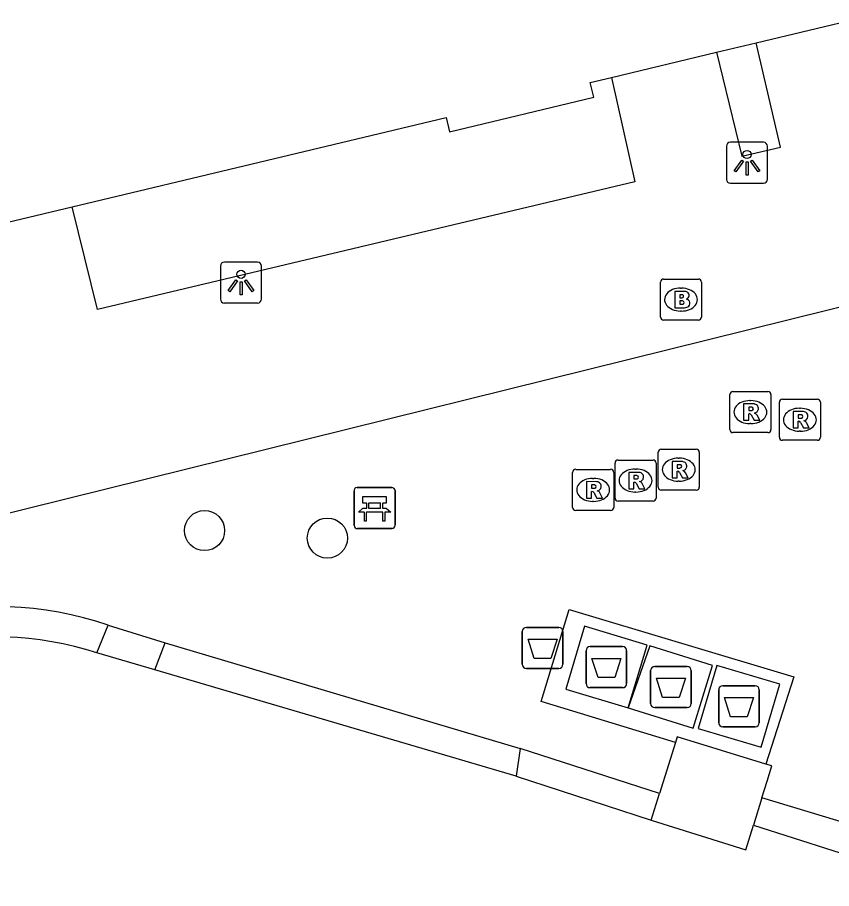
# Model space of a CAD drawing. Extents: x 160676 to 161153, y 383244 to 383713.
# Drawn here: x 161075.23 to 161095.07, y 383474.41 to 383495.63 of the extents above; entities that cross this region are included whole.
import ezdxf

# ---------------------------------------------------------------- set-up
doc = ezdxf.new("R2010")
doc.units = 0
for name, color, linetype in [('IMGEO_Afval_apart_plaats', 7, 'Continuous'), ('IMGEO_Afvalbak', 7, 'Continuous'), ('IMGEO_Bank', 7, 'Continuous'), ('IMGEO_Boom', 7, 'Continuous'), ('IMGEO_Brandkraan', 7, 'Continuous'), ('IMGEO_Haag', 7, 'Continuous'), ('IMGEO_Lichtpunt', 7, 'Continuous'), ('IMGEO_Pand', 7, 'Continuous'), ('IMGEO_Rijbaan_lokaal_open', 7, 'Continuous'), ('IMGEO_Rioolput', 7, 'Continuous'), ('IMGEO_Voetpad_gesloten', 7, 'Continuous'), ('IMGEO_Voetpad_open', 7, 'Continuous')]:
    doc.layers.add(name, color=color, linetype=linetype)

msp = doc.modelspace()

# ---------------------------------------------------------------- linework, layer by layer
at = {"layer": 'IMGEO_Afval_apart_plaats'}
for p, q in [((161089.082, 383479.408), (161089.082, 383480.208)), ((161089.082, 383480.208), (161089.082, 383479.408)), ((161089.182, 383480.308), (161089.972, 383480.308)), ((161089.972, 383480.308), (161089.182, 383480.308)), ((161090.072, 383480.208), (161090.072, 383479.408)), ((161090.072, 383479.408), (161090.072, 383480.208)), ((161090.755, 383479.823), (161091.545, 383479.823)), ((161091.545, 383479.823), (161090.755, 383479.823)), ((161090.655, 383478.923), (161090.655, 383479.723)), ((161090.655, 383479.723), (161090.655, 383478.923)), ((161091.645, 383479.723), (161091.645, 383478.923)), ((161091.645, 383478.923), (161091.645, 383479.723)), ((161092.414, 383479.354), (161093.204, 383479.354)), ((161093.204, 383479.354), (161092.414, 383479.354)), ((161089.972, 383479.308), (161089.182, 383479.308)), ((161089.182, 383479.308), (161089.972, 383479.308)), ((161092.314, 383478.454), (161092.314, 383479.254)), ((161092.314, 383479.254), (161092.314, 383478.454)), ((161093.304, 383479.254), (161093.304, 383478.454)), ((161093.304, 383478.454), (161093.304, 383479.254)), ((161091.545, 383478.823), (161090.755, 383478.823)), ((161090.755, 383478.823), (161091.545, 383478.823)), ((161093.204, 383478.354), (161092.414, 383478.354)), ((161092.414, 383478.354), (161093.204, 383478.354))]:
    msp.add_line(p, q, dxfattribs=at)
for points in [[(161089.225, 383480.022), (161089.929, 383480.022), (161089.78, 383479.552), (161089.374, 383479.552), (161089.225, 383480.022)], [(161090.798, 383479.537), (161091.502, 383479.537), (161091.353, 383479.067), (161090.947, 383479.067), (161090.798, 383479.537)], [(161092.457, 383479.068), (161093.161, 383479.068), (161093.012, 383478.598), (161092.606, 383478.598), (161092.457, 383479.068)]]:
    msp.add_lwpolyline(points, dxfattribs=at)
for centre, start, end in [((161089.182, 383480.208), 90, 180), ((161089.182, 383480.208), 90, 180), ((161089.972, 383480.208), 0, 90), ((161089.972, 383480.208), 360, 90), ((161090.755, 383479.723), 90, 180), ((161090.755, 383479.723), 90, 180), ((161091.545, 383479.723), 0, 90), ((161091.545, 383479.723), 360, 90), ((161089.182, 383479.408), 180, 270), ((161089.182, 383479.408), 180, 270), ((161089.972, 383479.408), 270, 0), ((161089.972, 383479.408), 270, 0), ((161092.414, 383479.254), 90, 180), ((161092.414, 383479.254), 90, 180), ((161093.204, 383479.254), 0, 90), ((161093.204, 383479.254), 360, 90), ((161090.755, 383478.923), 180, 270), ((161090.755, 383478.923), 180, 270), ((161091.545, 383478.923), 270, 0), ((161091.545, 383478.923), 270, 0), ((161092.414, 383478.454), 180, 270), ((161092.414, 383478.454), 180, 270), ((161093.204, 383478.454), 270, 0), ((161093.204, 383478.454), 270, 0)]:
    msp.add_arc(centre, 0.1, start, end, dxfattribs=at)
at = {"layer": 'IMGEO_Afvalbak'}
for p, q in [((161087.529, 383479.877), (161087.529, 383480.677)), ((161087.529, 383480.677), (161087.529, 383479.877)), ((161087.629, 383480.777), (161088.419, 383480.777)), ((161088.419, 383480.777), (161087.629, 383480.777)), ((161088.519, 383480.677), (161088.519, 383479.877)), ((161088.519, 383479.877), (161088.519, 383480.677)), ((161088.419, 383479.777), (161087.629, 383479.777)), ((161087.629, 383479.777), (161088.419, 383479.777))]:
    msp.add_line(p, q, dxfattribs=at)
msp.add_lwpolyline([(161087.672, 383480.491), (161088.376, 383480.491), (161088.227, 383480.021), (161087.821, 383480.021), (161087.672, 383480.491)], dxfattribs=at)
for centre, start, end in [((161087.629, 383480.677), 90, 180), ((161087.629, 383480.677), 90, 180), ((161088.419, 383480.677), 0, 90), ((161088.419, 383480.677), 360, 90), ((161087.629, 383479.877), 180, 270), ((161087.629, 383479.877), 180, 270), ((161088.419, 383479.877), 270, 0), ((161088.419, 383479.877), 270, 0)]:
    msp.add_arc(centre, 0.1, start, end, dxfattribs=at)
at = {"layer": 'IMGEO_Bank'}
for p, q in [((161083.43, 383483.257), (161083.43, 383484.098)), ((161083.43, 383484.098), (161083.43, 383483.257)), ((161083.505, 383484.182), (161084.346, 383484.182)), ((161084.346, 383484.182), (161083.505, 383484.182)), ((161084.43, 383484.107), (161084.43, 383483.266)), ((161084.43, 383483.266), (161084.43, 383484.107)), ((161083.739, 383483.688), (161083.739, 383483.794)), ((161083.783, 383483.794), (161083.783, 383483.688)), ((161084.071, 383483.8), (161083.789, 383483.8)), ((161083.789, 383483.682), (161084.071, 383483.682)), ((161084.077, 383483.688), (161084.077, 383483.794)), ((161084.121, 383483.794), (161084.121, 383483.688)), ((161084.127, 383483.58), (161083.734, 383483.58)), ((161084.355, 383483.182), (161083.514, 383483.182)), ((161083.514, 383483.182), (161084.355, 383483.182))]:
    msp.add_line(p, q, dxfattribs=at)
for points in [[(161083.733, 383483.8), (161083.647, 383483.8), (161083.647, 383483.961), (161084.21, 383483.961), (161084.21, 383483.8), (161084.127, 383483.8)], [(161083.677, 383483.58), (161083.535, 383483.58), (161083.647, 383483.682), (161083.733, 383483.682)], [(161084.127, 383483.682), (161084.21, 383483.682), (161084.322, 383483.58), (161084.183, 383483.58)], [(161083.727, 383483.573), (161083.727, 383483.366), (161083.684, 383483.366), (161083.684, 383483.573)], [(161084.177, 383483.573), (161084.177, 383483.366), (161084.133, 383483.366), (161084.133, 383483.573)]]:
    msp.add_lwpolyline(points, dxfattribs=at)
for centre, radius, start, end in [((161083.508, 383484.104), 0.0779, 92.4484, 184.2845), ((161083.508, 383484.104), 0.0779, 92.4484, 184.2845), ((161084.352, 383484.104), 0.0779, 2.4484, 94.2845), ((161084.352, 383484.104), 0.0779, 2.4484, 94.2845), ((161083.732, 383483.793), 0.00671, 2.8957, 87.1043), ((161083.732, 383483.689), 0.00671, 272.8957, 357.1043), ((161083.789, 383483.793), 0.00671, 92.8957, 177.1043), ((161083.789, 383483.689), 0.00671, 182.8957, 267.1043), ((161084.071, 383483.793), 0.00671, 2.8957, 87.1043), ((161084.071, 383483.689), 0.00671, 272.8957, 357.1043), ((161084.128, 383483.793), 0.00671, 92.8957, 177.1043), ((161084.128, 383483.689), 0.00671, 182.8957, 267.1043), ((161083.677, 383483.573), 0.00671, 2.8957, 87.1043), ((161083.734, 383483.573), 0.00671, 92.8957, 177.1043), ((161084.126, 383483.573), 0.00671, 2.8957, 87.1043), ((161084.183, 383483.573), 0.00671, 92.8957, 177.1043), ((161083.508, 383483.26), 0.0779, 182.4484, 274.2845), ((161083.508, 383483.26), 0.0779, 182.4484, 274.2845), ((161084.352, 383483.26), 0.0779, 272.4484, 4.2845), ((161084.352, 383483.26), 0.0779, 272.4484, 4.2845)]:
    msp.add_arc(centre, radius, start, end, dxfattribs=at)
at = {"layer": 'IMGEO_Boom'}
for centre in [(161079.786, 383483.134), (161082.779, 383482.951)]:
    msp.add_circle(centre, 0.489, dxfattribs=at)
at = {"layer": 'IMGEO_Brandkraan'}
for p, q in [((161090.895, 383488.335), (161090.895, 383489.187)), ((161090.97, 383489.261), (161091.822, 383489.261)), ((161091.896, 383489.187), (161091.896, 383488.335)), ((161091.383, 383489.041), (161091.408, 383489.041)), ((161091.406, 383488.481), (161091.381, 383488.481)), ((161091.822, 383488.261), (161090.97, 383488.261))]:
    msp.add_line(p, q, dxfattribs=at)
for points in [[(161090.895, 383488.335), (161090.895, 383489.187)], [(161090.97, 383489.261), (161091.822, 383489.261)], [(161091.896, 383489.187), (161091.896, 383488.335)], [(161091.243, 383488.961), (161091.243, 383488.561), (161091.456, 383488.561)], [(161091.474, 383488.961), (161091.243, 383488.961)], [(161091.422, 383488.88), (161091.368, 383488.88), (161091.368, 383488.804)], [(161091.368, 383488.804), (161091.421, 383488.804)], [(161091.43, 383488.728), (161091.368, 383488.728), (161091.368, 383488.647)], [(161091.368, 383488.647), (161091.43, 383488.647)], [(161091.822, 383488.261), (161090.97, 383488.261)]]:
    msp.add_lwpolyline(points, dxfattribs=at)
for centre, radius, start, end in [((161090.972, 383489.185), 0.0765, 91.552, 178.448), ((161090.972, 383489.185), 0.0765, 91.552, 178.448), ((161091.82, 383489.185), 0.0765, 1.552, 88.448), ((161091.82, 383489.185), 0.0765, 1.552, 88.448), ((161091.478, 383488.816), 0.145, 59.4692, 91.5367), ((161091.503, 383488.863), 0.0922, 285.5137, 58.1501), ((161091.423, 383488.842), 0.0379, 267.8285, 90.9355), ((161091.431, 383488.687), 0.0404, 269.8759, 90.5077), ((161091.508, 383488.671), 0.105, 301.3115, 78.989), ((161091.462, 383488.812), 0.251, 268.6676, 293.5347), ((161090.972, 383488.337), 0.0765, 181.552, 268.448), ((161090.972, 383488.337), 0.0765, 181.552, 268.448), ((161091.82, 383488.337), 0.0765, 271.552, 358.448), ((161091.82, 383488.337), 0.0765, 271.552, 358.448)]:
    msp.add_arc(centre, radius, start, end, dxfattribs=at)
for centre, major_axis, ratio, start_param, end_param in [((161091.382, 383488.761), (-0.387, 0.002), 0.722429, 4.712389, 7.853982), ((161091.407, 383488.761), (-0.39, 0.002), 0.717154, 1.570796, 4.712389)]:
    msp.add_ellipse(centre, major_axis=major_axis, ratio=ratio, start_param=start_param, end_param=end_param, dxfattribs=at)
at = {"layer": 'IMGEO_Haag'}
for points in [[(161077.164, 383480.155), (161077.436, 383480.83)], [(161078.576, 383479.739), (161078.824, 383480.398)]]:
    msp.add_lwpolyline(points, dxfattribs=at)
at = {"layer": 'IMGEO_Lichtpunt'}
for p, q in [((161093.408, 383492.592), (161092.6, 383492.592)), ((161093.408, 383492.592), (161092.6, 383492.592)), ((161092.506, 383492.497), (161092.506, 383491.69)), ((161092.506, 383492.497), (161092.506, 383491.69)), ((161093.502, 383491.69), (161093.502, 383492.497)), ((161093.502, 383491.69), (161093.502, 383492.497)), ((161092.6, 383491.596), (161093.408, 383491.596)), ((161092.6, 383491.596), (161093.408, 383491.596)), ((161080.176, 383489.579), (161080.176, 383488.772)), ((161080.176, 383489.579), (161080.176, 383488.772)), ((161081.078, 383489.674), (161080.27, 383489.674)), ((161081.078, 383489.674), (161080.27, 383489.674)), ((161081.172, 383488.772), (161081.172, 383489.579)), ((161081.172, 383488.772), (161081.172, 383489.579)), ((161080.27, 383488.678), (161081.078, 383488.678)), ((161080.27, 383488.678), (161081.078, 383488.678))]:
    msp.add_line(p, q, dxfattribs=at)
for points in [[(161092.88, 383492.161), (161092.919, 383492.133), (161092.731, 383491.871), (161092.693, 383491.898), (161092.88, 383492.161)], [(161092.982, 383492.113), (161093.029, 383492.113), (161093.029, 383491.791), (161092.982, 383491.791), (161092.982, 383492.113)], [(161093.092, 383492.133), (161093.13, 383492.16), (161093.317, 383491.898), (161093.278, 383491.87), (161093.092, 383492.133)], [(161080.55, 383489.243), (161080.589, 383489.215), (161080.401, 383488.953), (161080.363, 383488.98), (161080.55, 383489.243)], [(161080.652, 383489.195), (161080.699, 383489.195), (161080.699, 383488.873), (161080.652, 383488.873), (161080.652, 383489.195)], [(161080.762, 383489.215), (161080.8, 383489.242), (161080.987, 383488.98), (161080.948, 383488.952), (161080.762, 383489.215)]]:
    msp.add_lwpolyline(points, dxfattribs=at)
for centre in [(161093.005, 383492.295), (161080.675, 383489.377)]:
    msp.add_circle(centre, 0.0994, dxfattribs=at)
for centre, start, end in [((161092.6, 383492.497), 90, 180), ((161092.6, 383492.497), 90, 180), ((161093.408, 383492.497), 0, 90), ((161093.408, 383492.497), 0, 90), ((161092.6, 383491.69), 180, 270), ((161092.6, 383491.69), 180, 270), ((161093.408, 383491.69), 270, 0), ((161093.408, 383491.69), 270, 360), ((161080.27, 383489.579), 90, 180), ((161080.27, 383489.579), 90, 180), ((161081.078, 383489.579), 0, 90), ((161081.078, 383489.579), 0, 90), ((161080.27, 383488.772), 180, 270), ((161080.27, 383488.772), 180, 270), ((161081.078, 383488.772), 270, 0), ((161081.078, 383488.772), 270, 360)]:
    msp.add_arc(centre, 0.0946, start, end, dxfattribs=at)
at = {"layer": 'IMGEO_Pand'}
for points in [[(161093.225, 383495.015), (161095.809, 383495.634)], [(161092.262, 383494.784), (161093.225, 383495.015)], [(161089.701, 383494.171), (161092.262, 383494.784)], [(161076.558, 383491.024), (161085.671, 383493.194), (161085.754, 383492.85), (161089.271, 383493.693), (161089.186, 383494.048), (161089.701, 383494.171)], [(161073.926, 383490.397), (161076.558, 383491.024)]]:
    msp.add_lwpolyline(points, dxfattribs=at)
at = {"layer": 'IMGEO_Rijbaan_lokaal_open'}
for points in [[(161078.576, 383479.739), (161077.164, 383480.155)], [(161087.381, 383477.149), (161078.576, 383479.739)], [(161087.381, 383477.149), (161090.671, 383476.078)], [(161090.671, 383476.078), (161092.976, 383475.361), (161093.161, 383475.961)], [(161093.161, 383475.961), (161097.996, 383474.414)]]:
    msp.add_lwpolyline(points, dxfattribs=at)
msp.add_arc((161074.684, 383472.489), 8.057, 72.0711, 135.684, dxfattribs=at)
at = {"layer": 'IMGEO_Rioolput'}
for p, q in [((161092.586, 383485.594), (161092.586, 383486.446)), ((161092.661, 383486.52), (161093.513, 383486.52)), ((161093.587, 383486.446), (161093.587, 383485.594)), ((161093.074, 383486.3), (161093.099, 383486.3)), ((161093.793, 383485.408), (161093.793, 383486.26)), ((161093.868, 383486.334), (161094.72, 383486.334)), ((161094.794, 383486.26), (161094.794, 383485.408)), ((161094.281, 383486.114), (161094.306, 383486.114)), ((161093.097, 383485.74), (161093.072, 383485.74)), ((161093.513, 383485.52), (161092.661, 383485.52)), ((161094.304, 383485.554), (161094.279, 383485.554)), ((161094.72, 383485.334), (161093.868, 383485.334)), ((161090.915, 383485.118), (161091.767, 383485.118)), ((161090.84, 383484.192), (161090.84, 383485.044)), ((161091.328, 383484.898), (161091.353, 383484.898)), ((161091.841, 383485.044), (161091.841, 383484.192)), ((161089.788, 383483.927), (161089.788, 383484.779)), ((161089.863, 383484.853), (161090.715, 383484.853)), ((161090.789, 383484.779), (161090.789, 383483.927)), ((161088.755, 383483.7), (161088.755, 383484.552)), ((161088.83, 383484.626), (161089.682, 383484.626)), ((161089.756, 383484.552), (161089.756, 383483.7)), ((161090.276, 383484.633), (161090.301, 383484.633)), ((161089.243, 383484.406), (161089.268, 383484.406)), ((161091.351, 383484.338), (161091.326, 383484.338)), ((161090.299, 383484.073), (161090.274, 383484.073)), ((161091.767, 383484.118), (161090.915, 383484.118)), ((161089.266, 383483.846), (161089.241, 383483.846)), ((161090.715, 383483.853), (161089.863, 383483.853)), ((161089.682, 383483.626), (161088.83, 383483.626))]:
    msp.add_line(p, q, dxfattribs=at)
for points in [[(161092.586, 383485.594), (161092.586, 383486.446)], [(161092.661, 383486.52), (161093.513, 383486.52)], [(161093.587, 383486.446), (161093.587, 383485.594)], [(161093.175, 383486.218), (161092.923, 383486.22), (161092.923, 383485.82)], [(161093.793, 383485.408), (161093.793, 383486.26)], [(161093.868, 383486.334), (161094.72, 383486.334)], [(161094.794, 383486.26), (161094.794, 383485.408)], [(161092.923, 383485.82), (161093.047, 383485.82), (161093.047, 383485.982), (161093.058, 383485.982)], [(161093.101, 383486.139), (161093.047, 383486.139), (161093.047, 383486.058)], [(161093.047, 383486.058), (161093.099, 383486.058)], [(161093.105, 383485.953), (161093.176, 383485.82), (161093.316, 383485.82), (161093.251, 383485.946)], [(161094.382, 383486.032), (161094.13, 383486.034), (161094.13, 383485.634)], [(161094.308, 383485.953), (161094.254, 383485.953), (161094.254, 383485.872)], [(161094.13, 383485.634), (161094.254, 383485.634), (161094.254, 383485.796), (161094.265, 383485.796)], [(161094.254, 383485.872), (161094.306, 383485.872)], [(161094.312, 383485.767), (161094.383, 383485.634), (161094.523, 383485.634), (161094.458, 383485.76)], [(161093.513, 383485.52), (161092.661, 383485.52)], [(161094.72, 383485.334), (161093.868, 383485.334)], [(161090.915, 383485.118), (161091.767, 383485.118)], [(161090.84, 383484.192), (161090.84, 383485.044)], [(161091.841, 383485.044), (161091.841, 383484.192)], [(161089.788, 383483.927), (161089.788, 383484.779)], [(161089.863, 383484.853), (161090.715, 383484.853)], [(161090.789, 383484.779), (161090.789, 383483.927)], [(161091.429, 383484.816), (161091.177, 383484.818), (161091.177, 383484.418)], [(161091.355, 383484.737), (161091.301, 383484.737), (161091.301, 383484.656)], [(161088.755, 383483.7), (161088.755, 383484.552)], [(161088.83, 383484.626), (161089.682, 383484.626)], [(161089.756, 383484.552), (161089.756, 383483.7)], [(161090.377, 383484.551), (161090.125, 383484.553), (161090.125, 383484.153)], [(161090.303, 383484.472), (161090.249, 383484.472), (161090.249, 383484.391)], [(161091.177, 383484.418), (161091.301, 383484.418), (161091.301, 383484.58), (161091.312, 383484.58)], [(161091.301, 383484.656), (161091.353, 383484.656)], [(161091.359, 383484.551), (161091.43, 383484.418), (161091.57, 383484.418), (161091.505, 383484.544)], [(161089.344, 383484.324), (161089.092, 383484.326), (161089.092, 383483.926)], [(161089.27, 383484.245), (161089.216, 383484.245), (161089.216, 383484.164)], [(161090.125, 383484.153), (161090.249, 383484.153), (161090.249, 383484.315), (161090.26, 383484.315)], [(161090.249, 383484.391), (161090.301, 383484.391)], [(161090.307, 383484.286), (161090.378, 383484.153), (161090.518, 383484.153), (161090.453, 383484.279)], [(161089.092, 383483.926), (161089.216, 383483.926), (161089.216, 383484.088), (161089.227, 383484.088)], [(161089.216, 383484.164), (161089.268, 383484.164)], [(161089.274, 383484.059), (161089.345, 383483.926), (161089.485, 383483.926), (161089.42, 383484.052)], [(161091.767, 383484.118), (161090.915, 383484.118)], [(161090.715, 383483.853), (161089.863, 383483.853)], [(161089.682, 383483.626), (161088.83, 383483.626)]]:
    msp.add_lwpolyline(points, dxfattribs=at)
for centre, radius, start, end in [((161092.663, 383486.444), 0.0765, 91.552, 178.448), ((161092.663, 383486.444), 0.0765, 91.552, 178.448), ((161093.511, 383486.444), 0.0765, 1.552, 88.448), ((161093.511, 383486.444), 0.0765, 1.552, 88.448), ((161093.174, 383486.108), 0.109, 350.3612, 89.416), ((161093.87, 383486.258), 0.0765, 91.552, 178.448), ((161093.87, 383486.258), 0.0765, 91.552, 178.448), ((161094.718, 383486.258), 0.0765, 1.552, 88.448), ((161094.718, 383486.258), 0.0765, 1.552, 88.448), ((161093.057, 383485.929), 0.0533, 26.0293, 88.6989), ((161093.083, 383486.247), 0.19, 274.7715, 282.9687), ((161093.107, 383486.043), 0.0964, 77.0061, 93.1865), ((161093.121, 383486.1), 0.0378, 276.6634, 79.6772), ((161093.172, 383486.108), 0.112, 277.5842, 350.9817), ((161093.156, 383485.893), 0.108, 29.5134, 73.7905), ((161094.314, 383485.857), 0.0964, 77.0061, 93.1865), ((161094.328, 383485.914), 0.0378, 276.6634, 79.6772), ((161094.381, 383485.922), 0.109, 350.3612, 89.416), ((161094.264, 383485.743), 0.0533, 26.0293, 88.6989), ((161094.29, 383486.061), 0.19, 274.7715, 282.9687), ((161094.379, 383485.922), 0.112, 277.5842, 350.9817), ((161094.363, 383485.707), 0.108, 29.5134, 73.7905), ((161092.663, 383485.596), 0.0765, 181.552, 268.448), ((161092.663, 383485.596), 0.0765, 181.552, 268.448), ((161093.511, 383485.596), 0.0765, 271.552, 358.448), ((161093.511, 383485.596), 0.0765, 271.552, 358.448), ((161093.87, 383485.41), 0.0765, 181.552, 268.448), ((161093.87, 383485.41), 0.0765, 181.552, 268.448), ((161094.718, 383485.41), 0.0765, 271.552, 358.448), ((161094.718, 383485.41), 0.0765, 271.552, 358.448), ((161090.917, 383485.042), 0.0765, 91.552, 178.448), ((161090.917, 383485.042), 0.0765, 91.552, 178.448), ((161091.765, 383485.042), 0.0765, 1.552, 88.448), ((161091.765, 383485.042), 0.0765, 1.552, 88.448), ((161089.865, 383484.777), 0.0765, 91.552, 178.448), ((161089.865, 383484.777), 0.0765, 91.552, 178.448), ((161090.713, 383484.777), 0.0765, 1.552, 88.448), ((161090.713, 383484.777), 0.0765, 1.552, 88.448), ((161091.337, 383484.845), 0.19, 274.7715, 282.9687), ((161091.361, 383484.641), 0.0964, 77.0061, 93.1865), ((161091.375, 383484.698), 0.0378, 276.6634, 79.6772), ((161091.428, 383484.706), 0.109, 350.3612, 89.416), ((161091.426, 383484.706), 0.112, 277.5842, 350.9817), ((161088.832, 383484.55), 0.0765, 91.552, 178.448), ((161088.832, 383484.55), 0.0765, 91.552, 178.448), ((161089.68, 383484.55), 0.0765, 1.552, 88.448), ((161089.68, 383484.55), 0.0765, 1.552, 88.448), ((161090.309, 383484.376), 0.0964, 77.0061, 93.1865), ((161090.323, 383484.433), 0.0378, 276.6634, 79.6772), ((161090.376, 383484.441), 0.109, 350.3612, 89.416), ((161091.311, 383484.527), 0.0533, 26.0293, 88.6989), ((161091.41, 383484.491), 0.108, 29.5134, 73.7905), ((161089.276, 383484.149), 0.0964, 77.0061, 93.1865), ((161089.29, 383484.206), 0.0378, 276.6634, 79.6772), ((161089.343, 383484.214), 0.109, 350.3612, 89.416), ((161090.259, 383484.262), 0.0533, 26.0293, 88.6989), ((161090.285, 383484.58), 0.19, 274.7715, 282.9687), ((161090.374, 383484.441), 0.112, 277.5842, 350.9817), ((161090.358, 383484.226), 0.108, 29.5134, 73.7905), ((161089.226, 383484.035), 0.0533, 26.0293, 88.6989), ((161089.252, 383484.353), 0.19, 274.7715, 282.9687), ((161089.341, 383484.214), 0.112, 277.5842, 350.9817), ((161089.325, 383483.999), 0.108, 29.5134, 73.7905), ((161090.917, 383484.194), 0.0765, 181.552, 268.448), ((161090.917, 383484.194), 0.0765, 181.552, 268.448), ((161091.765, 383484.194), 0.0765, 271.552, 358.448), ((161091.765, 383484.194), 0.0765, 271.552, 358.448), ((161089.865, 383483.929), 0.0765, 181.552, 268.448), ((161089.865, 383483.929), 0.0765, 181.552, 268.448), ((161090.713, 383483.929), 0.0765, 271.552, 358.448), ((161090.713, 383483.929), 0.0765, 271.552, 358.448), ((161088.832, 383483.702), 0.0765, 181.552, 268.448), ((161088.832, 383483.702), 0.0765, 181.552, 268.448), ((161089.68, 383483.702), 0.0765, 271.552, 358.448), ((161089.68, 383483.702), 0.0765, 271.552, 358.448)]:
    msp.add_arc(centre, radius, start, end, dxfattribs=at)
for centre, major_axis, ratio, start_param, end_param in [((161093.073, 383486.02), (-0.387, 0.002), 0.722429, 4.712389, 7.853982), ((161093.098, 383486.02), (-0.39, 0.002), 0.717154, 1.570796, 4.712389), ((161094.28, 383485.834), (-0.387, 0.002), 0.722429, 4.712389, 7.853982), ((161094.305, 383485.834), (-0.39, 0.002), 0.717154, 1.570796, 4.712389), ((161091.327, 383484.618), (-0.387, 0.002), 0.722429, 4.712389, 7.853982), ((161091.352, 383484.618), (-0.39, 0.002), 0.717154, 1.570796, 4.712389), ((161090.275, 383484.353), (-0.387, 0.002), 0.722429, 4.712389, 7.853982), ((161090.3, 383484.353), (-0.39, 0.002), 0.717154, 1.570796, 4.712389), ((161089.242, 383484.126), (-0.387, 0.002), 0.722429, 4.712389, 7.853982), ((161089.267, 383484.126), (-0.39, 0.002), 0.717154, 1.570796, 4.712389)]:
    msp.add_ellipse(centre, major_axis=major_axis, ratio=ratio, start_param=start_param, end_param=end_param, dxfattribs=at)
at = {"layer": 'IMGEO_Voetpad_gesloten'}
for points in [[(161090.11, 383478.814), (161090.568, 383480.347), (161089.044, 383480.802), (161088.587, 383479.268), (161090.11, 383478.814)], [(161090.11, 383478.814), (161091.694, 383478.322), (161092.166, 383479.851), (161090.636, 383480.324), (161090.11, 383478.814)], [(161093.806, 383479.392), (161092.268, 383479.849), (161091.813, 383478.315), (161093.35, 383477.858), (161093.806, 383479.392)]]:
    msp.add_lwpolyline(points, dxfattribs=at)
at = {"layer": 'IMGEO_Voetpad_open'}
for points in [[(161092.262, 383494.784), (161092.88, 383492.252), (161093.818, 383492.472), (161093.225, 383495.015)], [(161089.701, 383494.171), (161090.268, 383491.633), (161077.176, 383488.517), (161076.558, 383491.024)], [(161066.521, 383475.418), (161068.597, 383481.977), (161102.809, 383490.45)], [(161091.262, 383477.972), (161087.989, 383478.97), (161088.671, 383481.214), (161094.144, 383479.574), (161093.463, 383477.444)], [(161077.436, 383480.83), (161078.824, 383480.398)], [(161078.824, 383480.398), (161087.479, 383477.83)], [(161093.463, 383477.444), (161091.306, 383478.113), (161091.262, 383477.972)], [(161091.262, 383477.972), (161090.874, 383476.731)], [(161087.479, 383477.83), (161087.381, 383477.149)], [(161090.874, 383476.731), (161087.479, 383477.83)], [(161093.367, 383476.626), (161093.493, 383477.034), (161093.608, 383477.404), (161093.463, 383477.444)], [(161090.671, 383476.078), (161090.874, 383476.731)], [(161093.367, 383476.626), (161093.161, 383475.961)], [(161098.229, 383475.153), (161093.367, 383476.626)]]:
    msp.add_lwpolyline(points, dxfattribs=at)
msp.add_arc((161074.665, 383472.659), 8.628, 71.268, 136.4367, dxfattribs=at)

doc.saveas('drawing.dxf')
